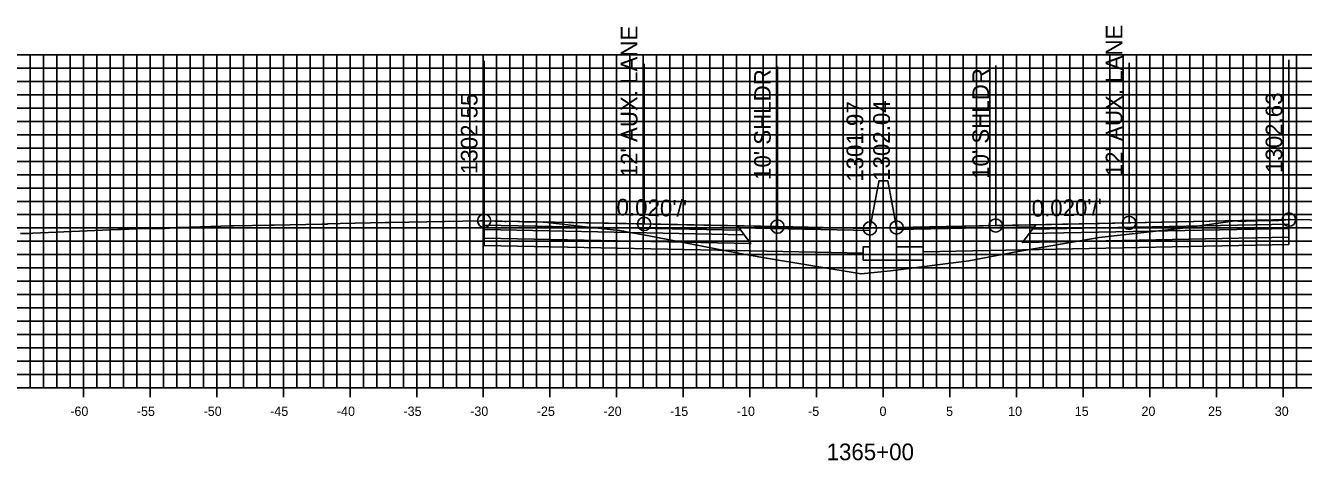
# Model space of a CAD drawing. Extents: x 674939 to 678919, y 750652 to 765176.
# Drawn here: x 678674.2 to 678770, y 754257.1 to 754289.7 of the extents above; entities that cross this region are included whole.
import ezdxf

# ---------------------------------------------------------------- set-up
doc = ezdxf.new("R2010")
doc.units = 0
for name, color, linetype in [('R_Alt Surface', 7, 'Continuous'), ('R_Axis', 7, 'Continuous'), ('R_Axis Annot', 7, 'Continuous'), ('R_Exist Surface', 7, 'Continuous'), ('R_Fin Surface', 7, 'Continuous'), ('R_Grid', 7, 'Continuous'), ('R_No Plot', 7, 'Continuous'), ('R_Proposed Road', 7, 'Continuous'), ('R_Xsect Elev', 7, 'Continuous'), ('R_Xsect Slope', 7, 'Continuous')]:
    doc.layers.add(name, color=color, linetype=linetype)

msp = doc.modelspace()

# ---------------------------------------------------------------- linework, layer by layer
at = {"layer": 'R_Alt Surface'}
for points in [[(678708.596, 754274.767), (678708.596, 754274.437), (678728.096, 754274.047), (678727.846, 754274.382)], [(678708.596, 754274.437), (678708.596, 754273.777), (678728.596, 754273.377), (678728.096, 754274.047)], [(678768.966, 754274.518), (678768.966, 754273.858), (678748.966, 754273.458), (678749.466, 754274.128)], [(678768.966, 754274.848), (678768.966, 754274.518), (678749.466, 754274.128), (678749.716, 754274.463)]]:
    msp.add_lwpolyline(points, close=True, dxfattribs=at)
for points in [[(678708.596, 754273.777), (678708.596, 754273.237), (678728.596, 754272.837), (678737.033, 754272.669)], [(678768.966, 754273.858), (678768.966, 754273.318), (678748.966, 754272.918), (678741.533, 754272.77)]]:
    msp.add_lwpolyline(points, dxfattribs=at)
at = {"layer": 'R_Axis'}
for p, q in [((678678.533, 754261.851), (678678.533, 754263.251)), ((678683.533, 754261.851), (678683.533, 754263.251)), ((678688.533, 754261.851), (678688.533, 754263.251)), ((678693.533, 754261.851), (678693.533, 754263.251)), ((678698.533, 754261.851), (678698.533, 754263.251)), ((678703.533, 754261.851), (678703.533, 754263.251)), ((678708.533, 754261.851), (678708.533, 754263.251)), ((678713.533, 754261.851), (678713.533, 754263.251)), ((678718.533, 754261.851), (678718.533, 754263.251)), ((678723.533, 754261.851), (678723.533, 754263.251)), ((678728.533, 754261.851), (678728.533, 754263.251)), ((678733.533, 754261.851), (678733.533, 754263.251)), ((678738.533, 754261.851), (678738.533, 754263.251)), ((678743.533, 754261.851), (678743.533, 754263.251)), ((678748.533, 754261.851), (678748.533, 754263.251)), ((678753.533, 754261.851), (678753.533, 754263.251)), ((678758.533, 754261.851), (678758.533, 754263.251)), ((678763.533, 754261.851), (678763.533, 754263.251)), ((678768.533, 754261.851), (678768.533, 754263.251)), ((678638.533, 754262.551), (678838.533, 754262.551))]:
    msp.add_line(p, q, dxfattribs=at)
at = {"layer": 'R_Exist Surface'}
msp.add_lwpolyline([(678673.826, 754274.146), (678674.4, 754274.144), (678674.446, 754274.145), (678674.752, 754274.161), (678681.152, 754274.436), (678681.365, 754274.444), (678683.059, 754274.507), (678684.564, 754274.521), (678684.623, 754274.523), (678684.656, 754274.525), (678684.987, 754274.544), (678685.002, 754274.546), (678685.611, 754274.58), (678685.824, 754274.586), (678689.588, 754274.707), (678689.789, 754274.712), (678692.612, 754274.752), (678692.848, 754274.757), (678696.424, 754274.838), (678696.448, 754274.837), (678696.823, 754274.85), (678696.859, 754274.855), (678697.8, 754274.9), (678701.187, 754274.964), (678701.519, 754274.97), (678701.59, 754274.972), (678708.326, 754275.093), (678708.596, 754275.097), (678708.599, 754275.097), (678708.635, 754275.098), (678710.141, 754275.048), (678710.236, 754275.044), (678710.247, 754275.046), (678711, 754275.056), (678711.565, 754275.019), (678711.707, 754275.012), (678713.024, 754274.978), (678713.042, 754274.98), (678713.133, 754274.991), (678716.186, 754274.644), (678718.748, 754274.354), (678719.049, 754274.317), (678719.41, 754274.249), (678720.813, 754273.978), (678727.53, 754272.685), (678729.62, 754272.316), (678736.874, 754271.1), (678739.064, 754271.34), (678744.951, 754272.082), (678748.499, 754272.75), (678754.715, 754273.846), (678760.098, 754274.436), (678760.79, 754274.511), (678761.024, 754274.543), (678764.912, 754275.094), (678764.938, 754275.087), (678765.147, 754275.054), (678765.749, 754275.074), (678767.146, 754275.101), (678767.508, 754275.105), (678768.207, 754275.117), (678768.737, 754275.163), (678768.966, 754275.178), (678768.994, 754275.181), (678769.067, 754275.185), (678772.003, 754275.143)], dxfattribs=at)
at = {"layer": 'R_Fin Surface'}
for points in [[(678737.533, 754274.519), (678730.596, 754274.657), (678720.596, 754274.857), (678708.596, 754275.097)], [(678768.966, 754275.178), (678756.966, 754274.938), (678746.966, 754274.738), (678739.533, 754274.59)]]:
    msp.add_lwpolyline(points, dxfattribs=at)
for points in [[(678708.596, 754275.097), (678708.596, 754274.767), (678727.846, 754274.382), (678727.596, 754274.717)], [(678768.966, 754275.178), (678768.966, 754274.848), (678749.716, 754274.463), (678749.966, 754274.798)], [(678727.596, 754274.717), (678737.533, 754274.519), (678737.537, 754274.361), (678727.715, 754274.557)], [(678749.847, 754274.639), (678739.533, 754274.433), (678739.533, 754274.59), (678749.966, 754274.798)]]:
    msp.add_lwpolyline(points, close=True, dxfattribs=at)
at = {"layer": 'R_Grid'}
for p, q in [((678638.533, 754287.551), (678838.533, 754287.551)), ((678674.533, 754262.551), (678674.533, 754287.551)), ((678675.533, 754262.551), (678675.533, 754287.551)), ((678676.533, 754262.551), (678676.533, 754287.551)), ((678677.533, 754262.551), (678677.533, 754287.551)), ((678678.533, 754262.551), (678678.533, 754287.551)), ((678679.533, 754262.551), (678679.533, 754287.551)), ((678680.533, 754262.551), (678680.533, 754287.551)), ((678681.533, 754262.551), (678681.533, 754287.551)), ((678682.533, 754262.551), (678682.533, 754287.551)), ((678683.533, 754262.551), (678683.533, 754287.551)), ((678684.533, 754262.551), (678684.533, 754287.551)), ((678685.533, 754262.551), (678685.533, 754287.551)), ((678686.533, 754262.551), (678686.533, 754287.551)), ((678687.533, 754262.551), (678687.533, 754287.551)), ((678688.533, 754262.551), (678688.533, 754287.551)), ((678689.533, 754262.551), (678689.533, 754287.551)), ((678690.533, 754262.551), (678690.533, 754287.551)), ((678691.533, 754262.551), (678691.533, 754287.551)), ((678692.533, 754262.551), (678692.533, 754287.551)), ((678693.533, 754262.551), (678693.533, 754287.551)), ((678694.533, 754262.551), (678694.533, 754287.551)), ((678695.533, 754262.551), (678695.533, 754287.551)), ((678696.533, 754262.551), (678696.533, 754287.551)), ((678697.533, 754262.551), (678697.533, 754287.551)), ((678698.533, 754262.551), (678698.533, 754287.551)), ((678699.533, 754262.551), (678699.533, 754287.551)), ((678700.533, 754262.551), (678700.533, 754287.551)), ((678701.533, 754262.551), (678701.533, 754287.551)), ((678702.533, 754262.551), (678702.533, 754287.551)), ((678703.533, 754262.551), (678703.533, 754287.551)), ((678704.533, 754262.551), (678704.533, 754287.551)), ((678705.533, 754262.551), (678705.533, 754287.551)), ((678706.533, 754262.551), (678706.533, 754287.551)), ((678707.533, 754262.551), (678707.533, 754287.551)), ((678708.533, 754262.551), (678708.533, 754287.551)), ((678709.533, 754262.551), (678709.533, 754287.551)), ((678710.533, 754262.551), (678710.533, 754287.551)), ((678711.533, 754262.551), (678711.533, 754287.551)), ((678712.533, 754262.551), (678712.533, 754287.551)), ((678713.533, 754262.551), (678713.533, 754287.551)), ((678714.533, 754262.551), (678714.533, 754287.551)), ((678715.533, 754262.551), (678715.533, 754287.551)), ((678716.533, 754262.551), (678716.533, 754287.551)), ((678717.533, 754262.551), (678717.533, 754287.551)), ((678718.533, 754262.551), (678718.533, 754287.551)), ((678719.533, 754262.551), (678719.533, 754287.551)), ((678720.533, 754262.551), (678720.533, 754287.551)), ((678721.533, 754262.551), (678721.533, 754287.551)), ((678722.533, 754262.551), (678722.533, 754287.551)), ((678723.533, 754262.551), (678723.533, 754287.551)), ((678724.533, 754262.551), (678724.533, 754287.551)), ((678725.533, 754262.551), (678725.533, 754287.551)), ((678726.533, 754262.551), (678726.533, 754287.551)), ((678727.533, 754262.551), (678727.533, 754287.551)), ((678728.533, 754262.551), (678728.533, 754287.551)), ((678729.533, 754262.551), (678729.533, 754287.551)), ((678730.533, 754262.551), (678730.533, 754287.551)), ((678731.533, 754262.551), (678731.533, 754287.551)), ((678732.533, 754262.551), (678732.533, 754287.551)), ((678733.533, 754262.551), (678733.533, 754287.551)), ((678734.533, 754262.551), (678734.533, 754287.551)), ((678735.533, 754262.551), (678735.533, 754287.551)), ((678736.533, 754262.551), (678736.533, 754287.551)), ((678737.533, 754262.551), (678737.533, 754287.551)), ((678738.533, 754262.551), (678738.533, 754287.551)), ((678739.533, 754262.551), (678739.533, 754287.551)), ((678740.533, 754262.551), (678740.533, 754287.551)), ((678741.533, 754262.551), (678741.533, 754287.551)), ((678742.533, 754262.551), (678742.533, 754287.551)), ((678743.533, 754262.551), (678743.533, 754287.551)), ((678744.533, 754262.551), (678744.533, 754287.551)), ((678745.533, 754262.551), (678745.533, 754287.551)), ((678746.533, 754262.551), (678746.533, 754287.551)), ((678747.533, 754262.551), (678747.533, 754287.551)), ((678748.533, 754262.551), (678748.533, 754287.551)), ((678749.533, 754262.551), (678749.533, 754287.551)), ((678750.533, 754262.551), (678750.533, 754287.551)), ((678751.533, 754262.551), (678751.533, 754287.551)), ((678752.533, 754262.551), (678752.533, 754287.551)), ((678753.533, 754262.551), (678753.533, 754287.551)), ((678754.533, 754262.551), (678754.533, 754287.551)), ((678755.533, 754262.551), (678755.533, 754287.551)), ((678756.533, 754262.551), (678756.533, 754287.551)), ((678757.533, 754262.551), (678757.533, 754287.551)), ((678758.533, 754262.551), (678758.533, 754287.551)), ((678759.533, 754262.551), (678759.533, 754287.551)), ((678760.533, 754262.551), (678760.533, 754287.551)), ((678761.533, 754262.551), (678761.533, 754287.551)), ((678762.533, 754262.551), (678762.533, 754287.551)), ((678763.533, 754262.551), (678763.533, 754287.551)), ((678764.533, 754262.551), (678764.533, 754287.551)), ((678765.533, 754262.551), (678765.533, 754287.551)), ((678766.533, 754262.551), (678766.533, 754287.551)), ((678767.533, 754262.551), (678767.533, 754287.551)), ((678768.533, 754262.551), (678768.533, 754287.551)), ((678769.533, 754262.551), (678769.533, 754287.551)), ((678638.533, 754286.551), (678838.533, 754286.551)), ((678638.533, 754285.551), (678838.533, 754285.551)), ((678638.533, 754284.551), (678838.533, 754284.551)), ((678638.533, 754283.551), (678838.533, 754283.551)), ((678638.533, 754282.551), (678838.533, 754282.551)), ((678638.533, 754281.551), (678838.533, 754281.551)), ((678638.533, 754280.551), (678838.533, 754280.551)), ((678638.533, 754279.551), (678838.533, 754279.551)), ((678638.533, 754278.551), (678838.533, 754278.551)), ((678638.533, 754277.551), (678838.533, 754277.551)), ((678638.533, 754276.551), (678838.533, 754276.551)), ((678638.533, 754275.551), (678838.533, 754275.551)), ((678638.533, 754274.551), (678838.533, 754274.551)), ((678638.533, 754273.551), (678838.533, 754273.551)), ((678638.533, 754272.551), (678838.533, 754272.551)), ((678638.533, 754271.551), (678838.533, 754271.551)), ((678638.533, 754270.551), (678838.533, 754270.551)), ((678638.533, 754269.551), (678838.533, 754269.551)), ((678638.533, 754268.551), (678838.533, 754268.551)), ((678638.533, 754267.551), (678838.533, 754267.551)), ((678638.533, 754266.551), (678838.533, 754266.551)), ((678638.533, 754265.551), (678838.533, 754265.551)), ((678638.533, 754264.551), (678838.533, 754264.551)), ((678638.533, 754263.551), (678838.533, 754263.551)), ((678638.533, 754262.551), (678838.533, 754262.551))]:
    msp.add_line(p, q, dxfattribs=at)
at = {"layer": 'R_No Plot'}
for centre in [(678708.596, 754275.097), (678720.596, 754274.857), (678730.596, 754274.657), (678739.533, 754274.59), (678746.966, 754274.738), (678756.966, 754274.938), (678768.966, 754275.178), (678737.533, 754274.519)]:
    msp.add_circle(centre, 0.5, dxfattribs=at)
at = {"layer": 'R_Proposed Road'}
for points in [[(678738.203, 754278.019), (678737.533, 754274.519)], [(678738.863, 754278.09), (678738.863, 754278.09), (678738.203, 754278.09), (678738.203, 754278.019)], [(678738.863, 754278.09), (678739.533, 754274.59)], [(678737.533, 754274.519), (678737.533, 754273.144), (678737.033, 754273.144), (678737.033, 754272.144), (678741.533, 754272.144), (678741.533, 754273.144), (678739.533, 754273.144), (678739.533, 754274.59)]]:
    msp.add_lwpolyline(points, dxfattribs=at)
at = {"layer": 'R_Xsect Elev'}
for p, q in [((678708.596, 754275.097), (678708.596, 754287.097)), ((678720.596, 754274.857), (678720.596, 754286.857)), ((678730.596, 754274.657), (678730.596, 754286.657)), ((678739.533, 754274.59), (678739.533, 754286.59)), ((678746.966, 754274.738), (678746.966, 754286.738)), ((678756.966, 754274.938), (678756.966, 754286.938)), ((678768.966, 754275.178), (678768.966, 754287.178)), ((678737.533, 754274.519), (678737.533, 754286.519))]:
    msp.add_line(p, q, dxfattribs=at)

# ---------------------------------------------------------------- texts
at = {"layer": 'R_Axis Annot'}
for s, height, p in [('-60', 0.7, (678677.552, 754260.451)), ('-55', 0.7, (678682.546, 754260.451)), ('-50', 0.7, (678687.552, 754260.451)), ('-45', 0.7, (678692.546, 754260.451)), ('-40', 0.7, (678697.552, 754260.451)), ('-35', 0.7, (678702.546, 754260.451)), ('-30', 0.7, (678707.552, 754260.451)), ('-25', 0.7, (678712.546, 754260.451)), ('-20', 0.7, (678717.552, 754260.451)), ('-15', 0.7, (678722.546, 754260.451)), ('-10', 0.7, (678727.552, 754260.451)), ('-5', 0.7, (678732.896, 754260.451)), ('0', 0.7, (678738.252, 754260.451)), ('5', 0.7, (678743.246, 754260.451)), ('10', 0.7, (678747.902, 754260.451)), ('15', 0.7, (678752.896, 754260.451)), ('20', 0.7, (678757.902, 754260.451)), ('25', 0.7, (678762.896, 754260.451)), ('30', 0.7, (678767.902, 754260.451)), ('1365+00', 1.25, (678734.282, 754257.126))]:
    msp.add_text(s, height=height, dxfattribs=at).set_placement(p)
at = {"layer": 'R_Xsect Elev'}
for s, p in [("12' AUX. LANE", (678720.096, 754278.357)), ("12' AUX. LANE", (678756.466, 754278.438)), ("10' SHLDR", (678730.096, 754278.157)), ("10' SHLDR", (678746.466, 754278.238)), ('1302.63', (678768.466, 754278.678)), ('1302.55', (678708.096, 754278.597)), ('1301.97', (678737.033, 754278.019)), ('1302.04', (678739.033, 754278.09))]:
    msp.add_text(s, height=1.25, rotation=90, dxfattribs=at).set_placement(p)
at = {"layer": 'R_Xsect Slope'}
for rotation, p in [(358.85424, (678718.515, 754275.499)), (1.14576, (678749.676, 754275.393))]:
    msp.add_text("0.020'/'", height=1.25, rotation=rotation, dxfattribs=at).set_placement(p)

doc.saveas('drawing.dxf')
